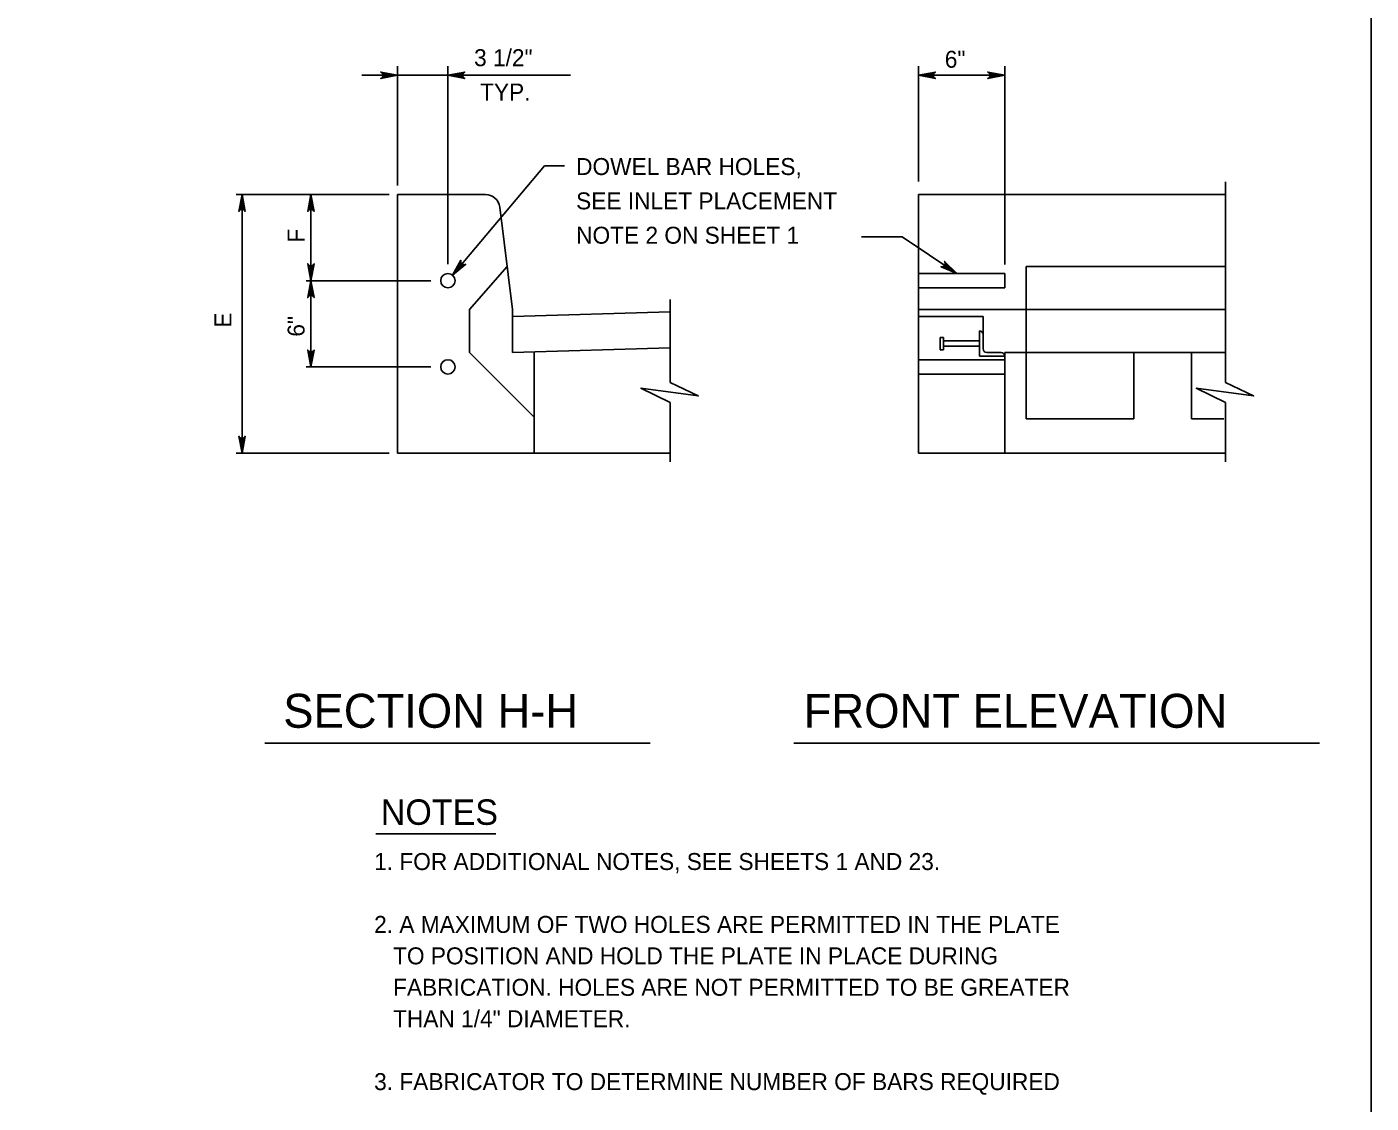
# Model space of a CAD drawing. Extents: x 2087776 to 2104538, y 970919 to 982612.
# Drawn here: x 2097980 to 2098760, y 973525 to 974150 of the extents above; entities that cross this region are included whole.
import ezdxf

# ---------------------------------------------------------------- set-up
doc = ezdxf.new("R2010")
doc.units = 0
doc.layers.add('1', color=7, linetype='Continuous')

msp = doc.modelspace()

# ---------------------------------------------------------------- linework, layer by layer
at = {"layer": '1'}
for p, q in [((2098174.39, 974121.6), (2098295.54, 974121.6)), ((2098195.13, 974126.83), (2098195.13, 974057.69)), ((2098224.3, 974126.83), (2098224.3, 974012.02)), ((2098497.34, 974126.83), (2098497.34, 974059.99)), ((2098497.34, 974121.6), (2098547.34, 974121.6)), ((2098547.34, 974126.83), (2098547.34, 974011.92)), ((2098226.98, 974005.66), (2098280.28, 974069.14)), ((2098280.28, 974069.14), (2098291.88, 974069.14)), ((2098675.49, 973943.34), (2098675.49, 974059.85)), ((2098101.46, 974052.46), (2098190.19, 974052.46)), ((2098104.87, 974052.46), (2098104.87, 973902.46)), ((2098144.87, 974052.46), (2098144.87, 973952.46)), ((2098195.13, 973902.46), (2098195.13, 974052.46)), ((2098246.12, 974052.46), (2098195.13, 974052.46)), ((2098497.34, 973902.46), (2098497.34, 974052.46)), ((2098675.49, 974052.46), (2098497.34, 974052.46)), ((2098261.8, 973985.79), (2098254.38, 974045.17)), ((2098464.2, 974027.91), (2098487.8, 974027.91)), ((2098519.61, 974006.63), (2098487.8, 974027.91)), ((2098258.68, 974010.79), (2098236.8, 973985.79)), ((2098547.34, 974006.63), (2098497.34, 974006.63)), ((2098547.34, 974006.63), (2098547.34, 973998.29)), ((2098675.49, 974010.79), (2098559.84, 974010.79)), ((2098559.84, 973922.24), (2098559.84, 974010.79)), ((2098142.06, 974002.46), (2098214.35, 974002.46)), ((2098547.34, 973998.29), (2098497.34, 973998.29)), ((2098353.28, 973943.34), (2098353.28, 973991.55)), ((2098236.8, 973960.79), (2098236.8, 973985.79)), ((2098261.8, 973981.62), (2098261.8, 973985.79)), ((2098353.28, 973984.31), (2098261.8, 973981.62)), ((2098261.8, 973960.78), (2098261.8, 973981.62)), ((2098675.49, 973985.79), (2098497.34, 973985.79)), ((2098534.84, 973981.62), (2098497.34, 973981.62)), ((2098534.84, 973971.49), (2098534.84, 973981.62)), ((2098532.76, 973958.71), (2098532.76, 973973.29)), ((2098511.84, 973969.56), (2098509.84, 973969.56)), ((2098509.84, 973962.44), (2098509.84, 973969.56)), ((2098511.84, 973962.44), (2098511.84, 973969.56)), ((2098532.76, 973967.56), (2098511.84, 973967.56)), ((2098511.84, 973962.44), (2098511.84, 973964.67)), ((2098532.76, 973964.44), (2098511.84, 973964.44)), ((2098534.84, 973971.21), (2098534.84, 973962.88)), ((2098274.3, 973923.29), (2098236.8, 973960.79)), ((2098353.28, 973963.44), (2098261.8, 973960.78)), ((2098274.3, 973902.46), (2098274.3, 973961.18)), ((2098547.34, 973956.63), (2098497.34, 973956.63)), ((2098509.84, 973962.44), (2098509.84, 973963.84)), ((2098511.84, 973962.44), (2098509.84, 973962.44)), ((2098547.34, 973958.71), (2098532.76, 973958.71)), ((2098536.92, 973960.79), (2098545.26, 973960.79)), ((2098675.49, 973960.79), (2098547.34, 973960.79)), ((2098547.34, 973902.46), (2098547.34, 973960.79)), ((2098547.34, 973956.63), (2098547.34, 973948.29)), ((2098622.36, 973922.24), (2098622.36, 973960.79)), ((2098655.69, 973922.24), (2098655.69, 973960.79)), ((2098142.06, 973952.46), (2098214.35, 973952.46)), ((2098547.34, 973948.29), (2098497.34, 973948.29)), ((2098353.28, 973897.31), (2098353.28, 973931.8)), ((2098675.49, 973897.31), (2098675.49, 973931.8)), ((2098622.36, 973922.24), (2098559.84, 973922.24)), ((2098674.44, 973922.24), (2098655.69, 973922.24)), ((2098101.46, 973902.46), (2098190.19, 973902.46)), ((2098353.28, 973902.46), (2098195.13, 973902.46)), ((2098675.49, 973902.46), (2098497.34, 973902.46)), ((2098118.1, 973734.18), (2098341.67, 973734.18)), ((2098425.08, 973734.18), (2098729.93, 973734.18)), ((2098182.43, 973681.53), (2098252.12, 973681.53))]:
    msp.add_line(p, q, dxfattribs=at)
for points in [[(2098759.93, 972917.37), (2098759.93, 974767.76), (2096181.19, 974767.76), (2096181.19, 972917.37), (2098759.93, 972917.37), (2098759.93, 973003.85), (2098103.76, 973003.85), (2098103.76, 973216.04), (2098759.93, 973216.04), (2098759.93, 973311.07), (2098103.76, 973311.07), (2098103.76, 972917.37), (2098362.29, 972917.37), (2098362.29, 973003.85), (2098362.29, 972917.37), (2098614.92, 972917.37), (2098614.92, 973003.85), (2098614.92, 972963.44), (2098759.93, 972963.44)], [(2098195.13, 974121.6), (2098185.35, 974119.77), (2098185.72, 974120.03), (2098186.1, 974120.29), (2098186.29, 974120.62), (2098186.49, 974120.94), (2098186.54, 974121.27), (2098186.6, 974121.6), (2098186.54, 974121.93), (2098186.49, 974122.26), (2098186.29, 974122.58), (2098186.1, 974122.91), (2098185.72, 974123.17), (2098185.35, 974123.44), (2098195.13, 974121.6), (2098185.72, 974123.17), (2098186.1, 974122.91), (2098195.13, 974121.6), (2098186.29, 974122.58), (2098186.49, 974122.26), (2098195.13, 974121.6), (2098186.54, 974121.93), (2098186.6, 974121.6), (2098195.13, 974121.6), (2098186.54, 974121.27), (2098186.49, 974120.94), (2098195.13, 974121.6), (2098186.29, 974120.62), (2098186.1, 974120.29), (2098195.13, 974121.6), (2098185.72, 974120.03)], [(2098224.3, 974121.6), (2098234.09, 974123.44), (2098233.71, 974123.17), (2098233.33, 974122.91), (2098233.14, 974122.58), (2098232.94, 974122.26), (2098232.89, 974121.93), (2098232.83, 974121.6), (2098232.89, 974121.27), (2098232.94, 974120.94), (2098233.14, 974120.62), (2098233.33, 974120.29), (2098233.71, 974120.03), (2098234.09, 974119.77), (2098224.3, 974121.6), (2098233.71, 974120.03), (2098233.33, 974120.29), (2098224.3, 974121.6), (2098233.14, 974120.62), (2098232.94, 974120.94), (2098224.3, 974121.6), (2098232.89, 974121.27), (2098232.83, 974121.6), (2098224.3, 974121.6), (2098232.89, 974121.93), (2098232.94, 974122.26), (2098224.3, 974121.6), (2098233.14, 974122.58), (2098233.33, 974122.91), (2098224.3, 974121.6), (2098233.71, 974123.17)], [(2098497.34, 974121.6), (2098507.13, 974123.44), (2098506.75, 974123.17), (2098506.37, 974122.91), (2098506.18, 974122.58), (2098505.99, 974122.26), (2098505.93, 974121.93), (2098505.87, 974121.6), (2098505.93, 974121.27), (2098505.99, 974120.94), (2098506.18, 974120.62), (2098506.37, 974120.29), (2098506.75, 974120.03), (2098507.13, 974119.77), (2098497.34, 974121.6), (2098506.75, 974120.03), (2098506.37, 974120.29), (2098497.34, 974121.6), (2098506.18, 974120.62), (2098505.99, 974120.94), (2098497.34, 974121.6), (2098505.93, 974121.27), (2098505.87, 974121.6), (2098497.34, 974121.6), (2098505.93, 974121.93), (2098505.99, 974122.26), (2098497.34, 974121.6), (2098506.18, 974122.58), (2098506.37, 974122.91), (2098497.34, 974121.6), (2098506.75, 974123.17)], [(2098547.34, 974121.6), (2098537.56, 974119.77), (2098537.93, 974120.03), (2098538.31, 974120.29), (2098538.51, 974120.62), (2098538.7, 974120.94), (2098538.76, 974121.27), (2098538.81, 974121.6), (2098538.76, 974121.93), (2098538.7, 974122.26), (2098538.51, 974122.58), (2098538.31, 974122.91), (2098537.93, 974123.17), (2098537.56, 974123.44), (2098547.34, 974121.6), (2098537.93, 974123.17), (2098538.31, 974122.91), (2098547.34, 974121.6), (2098538.51, 974122.58), (2098538.7, 974122.26), (2098547.34, 974121.6), (2098538.76, 974121.93), (2098538.81, 974121.6), (2098547.34, 974121.6), (2098538.76, 974121.27), (2098538.7, 974120.94), (2098547.34, 974121.6), (2098538.51, 974120.62), (2098538.31, 974120.29), (2098547.34, 974121.6), (2098537.93, 974120.03)], [(2098104.87, 974052.46), (2098106.7, 974042.68), (2098106.44, 974043.05), (2098106.18, 974043.43), (2098105.85, 974043.63), (2098105.52, 974043.82), (2098105.2, 974043.88), (2098104.87, 974043.93), (2098104.54, 974043.88), (2098104.21, 974043.82), (2098103.88, 974043.63), (2098103.55, 974043.43), (2098103.29, 974043.05), (2098103.03, 974042.68), (2098104.87, 974052.46), (2098103.29, 974043.05), (2098103.55, 974043.43), (2098104.87, 974052.46), (2098103.88, 974043.63), (2098104.21, 974043.82), (2098104.87, 974052.46), (2098104.54, 974043.88), (2098104.87, 974043.93), (2098104.87, 974052.46), (2098105.2, 974043.88), (2098105.52, 974043.82), (2098104.87, 974052.46), (2098105.85, 974043.63), (2098106.18, 974043.43), (2098104.87, 974052.46), (2098106.44, 974043.05)], [(2098144.87, 974052.46), (2098146.7, 974042.68), (2098146.44, 974043.05), (2098146.18, 974043.43), (2098145.85, 974043.63), (2098145.52, 974043.82), (2098145.2, 974043.88), (2098144.87, 974043.93), (2098144.54, 974043.88), (2098144.21, 974043.82), (2098143.88, 974043.63), (2098143.55, 974043.43), (2098143.29, 974043.05), (2098143.03, 974042.68), (2098144.87, 974052.46), (2098143.29, 974043.05), (2098143.55, 974043.43), (2098144.87, 974052.46), (2098143.88, 974043.63), (2098144.21, 974043.82), (2098144.87, 974052.46), (2098144.54, 974043.88), (2098144.87, 974043.93), (2098144.87, 974052.46), (2098145.2, 974043.88), (2098145.52, 974043.82), (2098144.87, 974052.46), (2098145.85, 974043.63), (2098146.18, 974043.43), (2098144.87, 974052.46), (2098146.44, 974043.05)], [(2098144.87, 974002.46), (2098143.03, 974012.25), (2098143.29, 974011.87), (2098143.55, 974011.49), (2098143.88, 974011.3), (2098144.21, 974011.11), (2098144.54, 974011.05), (2098144.87, 974010.99), (2098145.2, 974011.05), (2098145.52, 974011.11), (2098145.85, 974011.3), (2098146.18, 974011.49), (2098146.44, 974011.87), (2098146.7, 974012.25), (2098144.87, 974002.46), (2098146.44, 974011.87), (2098146.18, 974011.49), (2098144.87, 974002.46), (2098145.85, 974011.3), (2098145.52, 974011.11), (2098144.87, 974002.46), (2098145.2, 974011.05), (2098144.87, 974010.99), (2098144.87, 974002.46), (2098144.54, 974011.05), (2098144.21, 974011.11), (2098144.87, 974002.46), (2098143.88, 974011.3), (2098143.55, 974011.49), (2098144.87, 974002.46), (2098143.29, 974011.87)], [(2098226.98, 974005.66), (2098231.87, 974014.33), (2098231.83, 974013.87), (2098231.78, 974013.42), (2098231.91, 974013.06), (2098232.04, 974012.7), (2098232.25, 974012.44), (2098232.47, 974012.19), (2098232.75, 974012.02), (2098233.04, 974011.85), (2098233.42, 974011.79), (2098233.79, 974011.73), (2098234.24, 974011.85), (2098234.68, 974011.97), (2098226.98, 974005.66), (2098234.24, 974011.85), (2098233.79, 974011.73), (2098226.98, 974005.66), (2098233.42, 974011.79), (2098233.04, 974011.85), (2098226.98, 974005.66), (2098232.75, 974012.02), (2098232.47, 974012.19), (2098226.98, 974005.66), (2098232.25, 974012.44), (2098232.04, 974012.7), (2098226.98, 974005.66), (2098231.91, 974013.06), (2098231.78, 974013.42), (2098226.98, 974005.66), (2098231.83, 974013.87)], [(2098519.61, 974006.63), (2098510.46, 974010.55), (2098510.92, 974010.56), (2098511.38, 974010.56), (2098511.72, 974010.73), (2098512.06, 974010.89), (2098512.29, 974011.13), (2098512.52, 974011.38), (2098512.66, 974011.68), (2098512.79, 974011.98), (2098512.81, 974012.36), (2098512.83, 974012.75), (2098512.67, 974013.17), (2098512.5, 974013.6), (2098519.61, 974006.63), (2098512.67, 974013.17), (2098512.83, 974012.75), (2098519.61, 974006.63), (2098512.81, 974012.36), (2098512.79, 974011.98), (2098519.61, 974006.63), (2098512.66, 974011.68), (2098512.52, 974011.38), (2098519.61, 974006.63), (2098512.29, 974011.13), (2098512.06, 974010.89), (2098519.61, 974006.63), (2098511.72, 974010.73), (2098511.38, 974010.56), (2098519.61, 974006.63), (2098510.92, 974010.56)], [(2098144.87, 974002.46), (2098146.7, 973992.68), (2098146.44, 973993.05), (2098146.18, 973993.43), (2098145.85, 973993.63), (2098145.52, 973993.82), (2098145.2, 973993.88), (2098144.87, 973993.93), (2098144.54, 973993.88), (2098144.21, 973993.82), (2098143.88, 973993.63), (2098143.55, 973993.43), (2098143.29, 973993.05), (2098143.03, 973992.68), (2098144.87, 974002.46), (2098143.29, 973993.05), (2098143.55, 973993.43), (2098144.87, 974002.46), (2098143.88, 973993.63), (2098144.21, 973993.82), (2098144.87, 974002.46), (2098144.54, 973993.88), (2098144.87, 973993.93), (2098144.87, 974002.46), (2098145.2, 973993.88), (2098145.52, 973993.82), (2098144.87, 974002.46), (2098145.85, 973993.63), (2098146.18, 973993.43), (2098144.87, 974002.46), (2098146.44, 973993.05)], [(2098144.87, 973952.46), (2098143.03, 973962.25), (2098143.29, 973961.87), (2098143.55, 973961.49), (2098143.88, 973961.3), (2098144.21, 973961.11), (2098144.54, 973961.05), (2098144.87, 973960.99), (2098145.2, 973961.05), (2098145.52, 973961.11), (2098145.85, 973961.3), (2098146.18, 973961.49), (2098146.44, 973961.87), (2098146.7, 973962.25), (2098144.87, 973952.46), (2098146.44, 973961.87), (2098146.18, 973961.49), (2098144.87, 973952.46), (2098145.85, 973961.3), (2098145.52, 973961.11), (2098144.87, 973952.46), (2098145.2, 973961.05), (2098144.87, 973960.99), (2098144.87, 973952.46), (2098144.54, 973961.05), (2098144.21, 973961.11), (2098144.87, 973952.46), (2098143.88, 973961.3), (2098143.55, 973961.49), (2098144.87, 973952.46), (2098143.29, 973961.87)], [(2098353.28, 973931.8), (2098336.26, 973940.12), (2098369.56, 973935.59), (2098353.28, 973943.34)], [(2098675.49, 973931.8), (2098658.48, 973940.12), (2098691.78, 973935.59), (2098675.49, 973943.34)], [(2098104.87, 973902.46), (2098103.03, 973912.25), (2098103.29, 973911.87), (2098103.55, 973911.49), (2098103.88, 973911.3), (2098104.21, 973911.11), (2098104.54, 973911.05), (2098104.87, 973910.99), (2098105.2, 973911.05), (2098105.52, 973911.11), (2098105.85, 973911.3), (2098106.18, 973911.49), (2098106.44, 973911.87), (2098106.7, 973912.25), (2098104.87, 973902.46), (2098106.44, 973911.87), (2098106.18, 973911.49), (2098104.87, 973902.46), (2098105.85, 973911.3), (2098105.52, 973911.11), (2098104.87, 973902.46), (2098105.2, 973911.05), (2098104.87, 973910.99), (2098104.87, 973902.46), (2098104.54, 973911.05), (2098104.21, 973911.11), (2098104.87, 973902.46), (2098103.88, 973911.3), (2098103.55, 973911.49), (2098104.87, 973902.46), (2098103.29, 973911.87)]]:
    msp.add_lwpolyline(points, dxfattribs=at)
for centre in [(2098224.3, 974002.46), (2098224.3, 973952.46)]:
    msp.add_circle(centre, 4.17, dxfattribs=at)
for centre, radius, start, end in [((2098246.12, 974044.13), 8.33, 7.12184, 90), ((2098532.76, 973971.21), 2.08, 360, 90), ((2098536.92, 973962.88), 2.08, 180, 270), ((2098545.26, 973958.71), 2.08, 0, 90)]:
    msp.add_arc(centre, radius, start, end, dxfattribs=at)

# ---------------------------------------------------------------- texts
for s, height, p in [('3 1/2"', 9.843, (2098239.5, 974126.9)), ('6"', 9.843, (2098512.59, 974125.99)), ('TYP.', 9.843, (2098242.99, 974106.98)), ('DOWEL BAR HOLES,', 9.8425, (2098298.7, 974063.76)), ('SEE INLET PLACEMENT', 9.8425, (2098298.7, 974043.84)), ('NOTE 2 ON SHEET 1', 9.8425, (2098298.7, 974023.92)), ('SECTION H-H', 19.685, (2098128.8, 973743.13)), ('FRONT ELEVATION', 19.685, (2098430.75, 973743.13)), ('NOTES', 14.764, (2098185.37, 973686.82)), ('1. FOR ADDITIONAL NOTES, SEE SHEETS 1 AND 23.', 9.8425, (2098181.52, 973660.62)), ('2. A MAXIMUM OF TWO HOLES ARE PERMITTED IN THE PLATE', 9.8425, (2098181.52, 973624.14)), ('   TO POSITION AND HOLD THE PLATE IN PLACE DURING', 9.8425, (2098181.52, 973605.91)), ('   FABRICATION. HOLES ARE NOT PERMITTED TO BE GREATER', 9.8425, (2098181.52, 973587.67)), ('   THAN 1/4" DIAMETER.', 9.8425, (2098181.52, 973569.43)), ('3. FABRICATOR TO DETERMINE NUMBER OF BARS REQUIRED', 9.8425, (2098181.52, 973532.95))]:
    msp.add_text(s, height=height, dxfattribs=at).set_placement(p)
for s, height, p in [('F', 9.84, (2098141.17, 974024.55)), ('E', 9.84, (2098098.72, 973975.22)), ('6"', 9.843, (2098141.17, 973969.99))]:
    msp.add_text(s, height=height, rotation=90, dxfattribs=at).set_placement(p)

doc.saveas('drawing.dxf')
